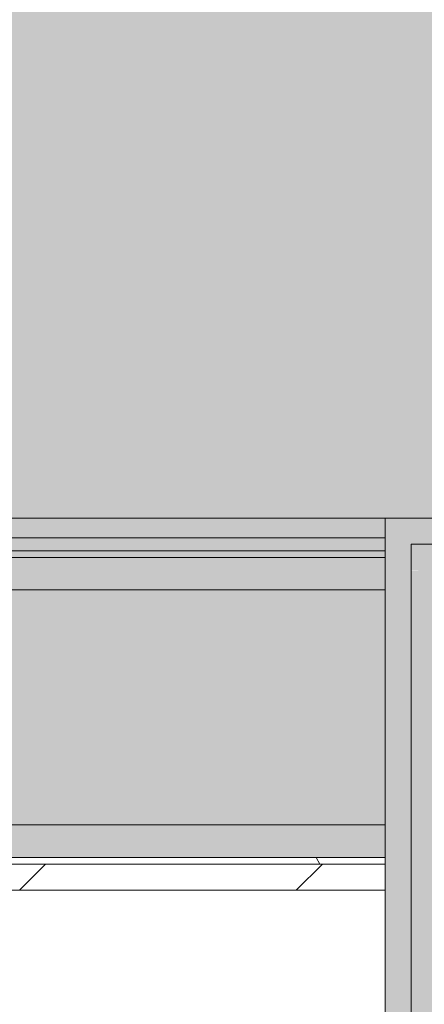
# Model space of a CAD drawing. Header units: millimetres. Extents: x 5980700 to 6194397, y -12939 to 2351883.
# Tile 416 of 587: x 6090336 to 6090491, y 1785 to 2162. Entities that reach past the tile are written whole.
import ezdxf

# ---------------------------------------------------------------- set-up
doc = ezdxf.new("R2010")
doc.units = ezdxf.units.MM
for name, color, linetype, lineweight in [('A-FLOR-PATT', 8, 'Continuous', 18), ('A-WALL', 113, 'Continuous', 18), ('A-WALL-PATT', 111, 'Continuous', 25), ('S-STRS', 31, 'Continuous', 9)]:
    doc.layers.add(name, color=color, linetype=linetype, lineweight=lineweight)

# ---------------------------------------------------------------- blocks, each defined once
blk = doc.blocks.new('FX_ESCADA1 - FX_ESCADA-4601445-PLANTA DE CAIMENTO DE PISOS - 1 PAV_')
at = {"layer": 'S-STRS', "lineweight": 5}
blk.add_hatch(color=135, dxfattribs=at).paths.add_polyline_path([(-1788.614829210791, 1971.147991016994), (-1722.707506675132, 1971.147991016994), (-1722.707506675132, 3238.903479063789), (-2014.707506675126, 3238.903479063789), (-2014.707506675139, 1971.147991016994), (-1793.614829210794, 1971.147991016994)])
blk = doc.blocks.new('BE-PMSa-MOD-ARQ-CONEXAODOFUTURO-EX-000-R_rvt-2-PLANTA DE CAIMENTO DE PISOS - 1 PAV_')
at = {"layer": 'A-FLOR-PATT', "lineweight": 5}
h = blk.add_hatch(dxfattribs=at)
h.set_pattern_fill('FP_192', color=71, style=0, pattern_type=2)
h.set_pattern_definition([(90, (-2708.615, 514.159), (-450, 2.755455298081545e-14), []), (180, (-2708.615, 514.159), (-5.510910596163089e-14, -450), [])])
h.paths.add_polyline_path([(-3061.114845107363, 120.3896399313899), (-3051.114845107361, 120.3896399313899), (-3051.114845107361, 760.3896399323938), (-3061.114845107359, 760.3896399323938), (-3061.114845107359, 771.3896399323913), (-3081.11991173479, 771.3896399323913), (-3081.11991173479, 660.3896399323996), (-3100.119911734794, 660.3896399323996), (-3100.119911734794, 790.3896399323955), (-3061.114845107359, 790.3896399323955), (-3061.114845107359, 800.3896399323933), (-3051.114845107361, 800.3896399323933), (-3051.114845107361, 840.3896399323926), (-3021.114845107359, 840.3896399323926), (-3021.114845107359, 800.3896399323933), (-3011.114845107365, 800.3896399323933), (-3011.114845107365, 790.3896399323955), (-2972.10977847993, 790.3896399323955), (-2972.10977847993, 660.3896399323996), (-2991.10977847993, 660.3896399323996), (-2992.114845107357, 771.3896399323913), (-3011.114845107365, 771.3896399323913), (-3011.114845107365, 760.3896399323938), (-3021.114845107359, 760.3896399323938), (-3021.114845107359, 120.3896399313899), (-2321.114845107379, 120.38963993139), (-2321.114845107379, 135.3896399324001), (-2271.114845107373, 135.3896399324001), (-2271.114845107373, 120.3896399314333), (-1788.614845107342, 120.3896399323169), (-1788.614845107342, 1828.640541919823), (-3156.11484510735, 1828.640541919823), (-3156.11484510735, 120.3896399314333), (-3111.11484510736, 120.3896399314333), (-3111.11484510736, 135.3896399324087), (-3061.114845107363, 135.3896399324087)])
h.paths.add_polyline_path([(-2385.405754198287, 1209.818154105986), (-2494.67406530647, 1210.968425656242), (-2513.441901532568, 1213.826982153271), (-2533.617734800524, 1219.299263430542), (-2552.767718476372, 1227.020742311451), (-2572.598511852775, 1237.934278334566), (-2596.182046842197, 1256.218682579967), (-2611.756813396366, 1272.471553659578), (-2623.984628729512, 1288.809522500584), (-2634.924497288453, 1307.873240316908), (-2642.997398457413, 1326.996886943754), (-2648.820865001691, 1346.916379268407), (-2653.364776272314, 1385.486267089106), (-2652.214504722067, 1799.158994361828), (-1932.864913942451, 1798.111721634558), (-1934.015185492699, 1368.508865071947), (-1936.873741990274, 1349.741028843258), (-1942.346023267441, 1329.565195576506), (-1950.067502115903, 1310.415211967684), (-1960.981038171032, 1290.584418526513), (-1979.476394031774, 1266.776786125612), (-1995.518314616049, 1251.426116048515), (-2011.856290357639, 1239.198296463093), (-2030.920000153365, 1228.258433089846), (-2050.043646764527, 1220.18553192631), (-2069.963139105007, 1214.362065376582), (-2108.533026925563, 1209.818154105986), (-2301.77352173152, 1209.818154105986)])
h.paths.add_polyline_path([(-2477.696663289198, 1215.248329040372), (-2478.707222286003, 1215.869540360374), (-2481.621891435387, 1215.495511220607)])
h.paths.add_polyline_path([(-2477.696663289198, 1217.373753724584), (-2477.696663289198, 1217.922630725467), (-2478.601607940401, 1217.418295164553)])
h.paths.add_polyline_path([(-2477.696663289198, 1216.522428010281), (-2477.696663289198, 1217.373753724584), (-2481.267902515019, 1216.640651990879)])
h.paths.add_polyline_path([(-2486.166268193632, 1217.790628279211), (-2488.743123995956, 1218.204088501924), (-2487.626071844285, 1217.86247991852)])
h.paths.add_polyline_path([(-2082.560126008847, 1219.247246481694), (-2063.880831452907, 1223.351276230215), (-2077.389146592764, 1220.869054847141), (-2082.446150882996, 1219.285498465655)])
h.paths.add_polyline_path([(-2600.209048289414, 1270.129862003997), (-2610.318473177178, 1282.855912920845), (-2606.494505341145, 1277.552102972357), (-2600.230697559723, 1270.153270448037)])
h.paths.add_polyline_path([(-2585.479272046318, 1256.261601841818), (-2596.365847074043, 1267.143696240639), (-2593.660653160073, 1263.568418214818), (-2585.645466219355, 1256.402757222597)])
h.paths.add_polyline_path([(-2569.213826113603, 1244.238721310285), (-2581.107200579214, 1253.625674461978), (-2578.064582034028, 1250.457326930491), (-2569.933853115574, 1244.717610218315)])
h.paths.add_polyline_path([(-2542.382742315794, 1230.109776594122), (-2555.567367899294, 1237.116035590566), (-2554.304913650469, 1235.563275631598), (-2542.885728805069, 1230.326467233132)])
h.paths.add_polyline_path([(-2034.649451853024, 1234.303316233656), (-2019.671442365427, 1243.056734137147), (-2030.856846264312, 1236.97880872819), (-2034.105931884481, 1234.686742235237)])
h.paths.add_polyline_path([(-2053.302534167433, 1226.502938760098), (-2037.770522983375, 1233.315533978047), (-2049.805317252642, 1228.430575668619), (-2053.035444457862, 1226.650156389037)])
h.paths.add_polyline_path([(-2029.460233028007, 1236.110069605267), (-2021.413321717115, 1240.785904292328), (-2029.442440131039, 1236.119169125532)])
h.paths.add_polyline_path([(-1985.740838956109, 1329.465160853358), (-1983.190975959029, 1331.20294935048), (-1984.448311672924, 1330.230550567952), (-1985.55232971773, 1329.576789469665)])
h.paths.add_polyline_path([(-1986.011866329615, 1323.496216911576), (-1985.196751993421, 1322.730366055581), (-1986.094555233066, 1322.739353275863)])
h.paths.add_polyline_path([(-1999.17087410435, 1303.194681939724), (-1997.2370520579, 1300.723855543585), (-2002.359454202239, 1298.686025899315), (-1999.489666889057, 1302.83380980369)])
h.paths.add_polyline_path([(-2010.217714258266, 1292.558936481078), (-2014.480092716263, 1289.727775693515), (-2013.238608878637, 1288.302829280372), (-2009.70505890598, 1291.768410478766)])
h.paths.add_polyline_path([(-2016.934354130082, 1285.736636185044), (-2017.839468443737, 1287.106963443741), (-2019.880274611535, 1286.699588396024), (-2018.839280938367, 1285.290387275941), (-2017.120664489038, 1285.692991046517)])
h.paths.add_polyline_path([(-2037.197033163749, 1267.560721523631), (-2042.49597852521, 1264.949931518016), (-2041.044355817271, 1267.323389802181), (-2038.819816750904, 1267.917308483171)])
h.paths.add_polyline_path([(-2045.098100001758, 1270.695217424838), (-2042.49597852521, 1275.057467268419), (-2045.439065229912, 1274.271782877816), (-2048.551302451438, 1273.278130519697), (-2047.090147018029, 1272.794656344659), (-2045.439065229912, 1271.561042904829)])
h.paths.add_polyline_path([(-2065.298357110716, 1261.472472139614), (-2067.027447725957, 1260.090729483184), (-2065.354163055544, 1260.351172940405)])
h.paths.add_polyline_path([(-2062.822545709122, 1266.350255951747), (-2057.822252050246, 1267.765776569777), (-2057.822252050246, 1268.574891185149), (-2058.395226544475, 1269.868988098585), (-2054.520052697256, 1273.640267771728), (-2055.220535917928, 1274.239021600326), (-2056.343306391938, 1275.32056883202), (-2060.645077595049, 1271.268401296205), (-2059.537463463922, 1271.063836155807), (-2062.755643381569, 1266.549115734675)])
h.paths.add_polyline_path([(-2066.024810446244, 1265.245595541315), (-2066.024810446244, 1262.900282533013), (-2067.027447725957, 1262.003603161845), (-2065.203360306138, 1261.534719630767), (-2062.104395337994, 1264.616876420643), (-2063.351178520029, 1265.245595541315), (-2063.711326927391, 1266.043659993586), (-2065.550969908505, 1265.40905263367)])
h.paths.add_polyline_path([(-2065.210598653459, 1267.274529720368), (-2065.210598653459, 1269.687649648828), (-2068.749299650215, 1267.835220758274), (-2065.550969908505, 1267.328459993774)])
h.paths.add_polyline_path([(-2076.352072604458, 1260.868781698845), (-2072.182003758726, 1260.868781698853), (-2070.411218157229, 1263.783445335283), (-2065.210598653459, 1267.274529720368), (-2068.45025263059, 1266.678302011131), (-2068.749299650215, 1267.835220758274), (-2076.311618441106, 1262.787586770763), (-2076.092766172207, 1262.695778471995)])
h.paths.add_polyline_path([(-2101.257883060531, 1242.108587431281), (-2074.989097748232, 1246.259658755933), (-2051.282296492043, 1254.553749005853), (-2037.754781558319, 1261.220955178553), (-2020.310723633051, 1272.991598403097), (-2005.490591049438, 1286.285470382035), (-1997.699132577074, 1295.230027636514), (-1986.238142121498, 1311.600876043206), (-1977.995940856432, 1327.272039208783), (-1971.469536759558, 1345.134692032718), (-1967.4985743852, 1362.201384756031), (-1965.742905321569, 1378.284486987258), (-1966.86839724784, 1378.118265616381), (-1969.205306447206, 1369.156972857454), (-1968.456233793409, 1368.065475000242), (-1970.604800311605, 1364.285350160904), (-1971.583910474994, 1364.144090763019), (-1974.169945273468, 1358.451519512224), (-1977.714465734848, 1353.075655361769), (-1976.676781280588, 1351.715792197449), (-1972.617144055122, 1355.947862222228), (-1971.794189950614, 1355.661244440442), (-1969.781314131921, 1358.386849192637), (-1973.358730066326, 1349.986799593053), (-1973.358730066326, 1349.742312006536), (-1972.745116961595, 1348.620988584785), (-1976.191948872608, 1339.06831262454), (-1979.134245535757, 1335.099132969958), (-1981.095831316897, 1334.169196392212), (-1981.095831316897, 1339.256395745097), (-1982.042071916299, 1339.40947422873), (-1984.300262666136, 1336.763749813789), (-1986.248129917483, 1334.071764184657), (-1985.315838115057, 1333.637814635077), (-1984.458201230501, 1333.637814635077), (-1986.217635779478, 1330.959531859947), (-1989.781597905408, 1328.576218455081), (-1989.337710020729, 1325.45135236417), (-1985.993920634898, 1329.154876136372), (-1985.55232971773, 1328.404820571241), (-1986.175633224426, 1325.584541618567), (-1984.448311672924, 1327.637175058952), (-1983.531970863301, 1326.957940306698), (-1988.300257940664, 1322.275104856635), (-1989.781597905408, 1322.489197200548), (-1990.669972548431, 1322.081489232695), (-1993.670908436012, 1317.650989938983), (-1995.866106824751, 1316.820626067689), (-1995.866106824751, 1314.112330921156), (-1991.567297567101, 1315.625908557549), (-1988.781726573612, 1317.560638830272), (-1991.573527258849, 1313.959319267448), (-1991.576189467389, 1312.592637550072), (-1997.193717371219, 1304.792685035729), (-2006.969637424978, 1297.111660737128), (-2010.998278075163, 1296.87058749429), (-2011.283304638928, 1294.929710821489), (-2014.009268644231, 1293.674927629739), (-2009.318441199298, 1293.039932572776), (-2006.961267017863, 1294.112457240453), (-2005.775437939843, 1293.583724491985), (-2005.775437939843, 1291.518149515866), (-2004.777982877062, 1291.768410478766), (-2007.007336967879, 1288.677704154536), (-2009.318441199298, 1288.266765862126), (-2012.037773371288, 1288.522634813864), (-2013.672997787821, 1287.160244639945), (-2014.026177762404, 1286.231266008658), (-2018.839280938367, 1284.283823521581), (-2019.861647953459, 1282.710133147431), (-2017.839468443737, 1282.540732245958), (-2013.949506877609, 1283.907405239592), (-2014.014366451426, 1281.164908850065), (-2015.090040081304, 1280.328357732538), (-2026.025034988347, 1274.761583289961), (-2028.68532392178, 1272.991598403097), (-2029.311900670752, 1271.788868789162), (-2028.53730509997, 1271.269004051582), (-2033.039868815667, 1268.595802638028), (-2033.771857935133, 1269.159614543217), (-2036.217310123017, 1269.159614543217), (-2033.771857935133, 1271.079977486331), (-2035.629067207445, 1271.403304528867), (-2038.071023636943, 1271.859411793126), (-2038.461734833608, 1271.835372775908), (-2040.385987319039, 1270.21187522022), (-2041.309287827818, 1269.662975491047), (-2044.282382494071, 1268.646576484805), (-2046.410641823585, 1270.883625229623), (-2049.607524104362, 1270.325756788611), (-2050.033026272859, 1269.602491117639), (-2047.090147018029, 1268.346741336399), (-2050.865522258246, 1266.797149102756), (-2052.603626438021, 1266.434433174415), (-2057.907121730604, 1261.294097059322), (-2060.474703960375, 1260.344721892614), (-2068.29066351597, 1257.742209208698), (-2072.195619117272, 1258.591187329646), (-2074.469517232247, 1257.753722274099), (-2077.022368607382, 1260.820498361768), (-2082.761014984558, 1259.45817597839), (-2085.376661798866, 1257.81157915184), (-2087.232279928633, 1258.619929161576), (-2086.881232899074, 1261.122462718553), (-2091.091994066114, 1259.745007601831), (-2090.909593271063, 1258.619929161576), (-2097.224943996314, 1257.175148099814), (-2100.040584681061, 1256.356742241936), (-2100.304326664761, 1255.522836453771), (-2102.671216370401, 1254.435178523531), (-2104.757513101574, 1255.483089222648), (-2108.533026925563, 1255.291145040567), (-2108.532940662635, 1252.454629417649), (-2100.662309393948, 1253.432346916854), (-2098.74092597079, 1251.621364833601), (-2098.538726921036, 1251.675186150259), (-2095.592052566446, 1253.432346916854), (-2097.124365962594, 1254.517098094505), (-2085.245502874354, 1255.075280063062), (-2085.245502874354, 1252.933898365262), (-2089.041202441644, 1251.747326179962), (-2085.245502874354, 1249.586500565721), (-2092.459903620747, 1247.877179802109), (-2097.136337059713, 1248.913496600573), (-2101.443416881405, 1250.227805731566), (-2101.4861124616, 1250.332797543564), (-2104.929092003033, 1251.645184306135), (-2108.533026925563, 1250.332797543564), (-2108.533026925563, 1242.473705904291)])
h.paths.add_polyline_path([(-2477.696663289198, 1248.875312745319), (-2477.696663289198, 1249.951062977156), (-2478.891897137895, 1249.118011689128)])
h.paths.add_polyline_path([(-2495.720368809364, 1260.277374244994), (-2498.059536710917, 1259.688216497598), (-2496.826857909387, 1259.688216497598), (-2496.360625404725, 1259.936375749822)])
h.paths.add_polyline_path([(-2517.198736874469, 1260.56345831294), (-2519.99770862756, 1261.712181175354), (-2519.216795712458, 1260.863032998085), (-2518.533944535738, 1260.761665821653)])
h.paths.add_polyline_path([(-2535.373757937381, 1264.950981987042), (-2533.814286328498, 1265.806610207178), (-2535.01086572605, 1265.806610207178), (-2535.297832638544, 1265.129998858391)])
h.paths.add_polyline_path([(-2547.902016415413, 1272.910526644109), (-2544.930173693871, 1271.000908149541), (-2545.880019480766, 1272.766426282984), (-2546.820587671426, 1272.833457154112)])
h.paths.add_polyline_path([(-2582.251883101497, 1295.895512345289), (-2577.042795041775, 1292.538573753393), (-2576.545114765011, 1293.125308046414), (-2577.751080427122, 1295.895512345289), (-2585.646606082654, 1299.767399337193), (-2582.463302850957, 1296.13664936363)])
h.paths.add_polyline_path([(-2589.869940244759, 1310.141500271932), (-2585.963054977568, 1307.340931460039), (-2585.226527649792, 1308.248809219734), (-2588.207083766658, 1310.673724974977), (-2588.816374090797, 1311.367223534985), (-2589.78324481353, 1310.242362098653)])
h.paths.add_polyline_path([(-2597.592707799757, 1316.257969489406), (-2590.191331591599, 1309.677347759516), (-2590.191331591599, 1310.563576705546), (-2594.564858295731, 1316.257969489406), (-2595.735742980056, 1315.351682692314)])
h.paths.add_polyline_path([(-2598.404424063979, 1320.693153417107), (-2596.293896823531, 1320.693153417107), (-2597.349434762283, 1321.068025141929)])
h.paths.add_polyline_path([(-2603.441542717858, 1335.498170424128), (-2603.065711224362, 1332.696711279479), (-2600.214130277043, 1330.313454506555), (-2600.214130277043, 1331.594398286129), (-2601.855949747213, 1332.696711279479), (-2602.313533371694, 1333.50517969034)])
h.paths.add_polyline_path([(-2477.696663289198, 1242.473705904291), (-2477.696663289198, 1248.875312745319), (-2482.00864201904, 1249.118011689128), (-2483.24217170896, 1249.698056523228), (-2490.440285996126, 1249.365105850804), (-2482.496771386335, 1251.282385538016), (-2477.696663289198, 1251.294735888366), (-2477.696663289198, 1255.291145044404), (-2481.709060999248, 1255.291145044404), (-2482.263410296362, 1256.342370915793), (-2487.283260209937, 1256.607055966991), (-2487.283260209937, 1259.005845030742), (-2494.001528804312, 1258.646488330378), (-2494.243663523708, 1257.854050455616), (-2497.015240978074, 1258.125844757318), (-2498.91830454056, 1258.646488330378), (-2500.779650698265, 1258.646488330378), (-2502.270287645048, 1259.688216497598), (-2504.238014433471, 1258.999604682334), (-2507.053541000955, 1260.667170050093), (-2508.774623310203, 1260.831165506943), (-2508.28731623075, 1262.970235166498), (-2508.039137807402, 1263.783445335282), (-2523.129242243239, 1268.45270255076), (-2525.712986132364, 1268.595935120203), (-2527.059826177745, 1269.967192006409), (-2532.639903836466, 1269.406412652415), (-2529.976181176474, 1267.779322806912), (-2529.961775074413, 1265.775328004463), (-2525.150879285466, 1265.806610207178), (-2525.115171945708, 1266.474671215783), (-2521.395164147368, 1266.201362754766), (-2520.600951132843, 1264.873473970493), (-2519.76022220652, 1264.062454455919), (-2516.997364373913, 1263.178130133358), (-2513.966977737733, 1261.825736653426), (-2511.729684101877, 1261.766492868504), (-2512.40283933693, 1259.736450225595), (-2515.320060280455, 1259.784294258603), (-2517.064347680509, 1259.409134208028), (-2517.198736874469, 1258.955268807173), (-2520.734602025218, 1261.088346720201), (-2519.175935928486, 1258.179712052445), (-2518.533944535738, 1257.871480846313), (-2513.70021302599, 1257.689736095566), (-2514.006080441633, 1256.080285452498), (-2515.412821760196, 1255.1539694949), (-2512.40283933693, 1253.171741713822), (-2518.533944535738, 1253.010908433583), (-2517.064347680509, 1252.097279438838), (-2519.392755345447, 1251.708643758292), (-2522.841066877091, 1253.690669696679), (-2524.712103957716, 1256.399629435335), (-2524.047038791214, 1256.556370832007), (-2521.769652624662, 1257.002672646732), (-2524.645101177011, 1258.361617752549), (-2528.091320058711, 1258.062962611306), (-2530.458294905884, 1257.112556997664), (-2535.037105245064, 1260.688258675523), (-2533.835056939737, 1261.401551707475), (-2537.520126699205, 1264.139800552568), (-2535.373757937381, 1264.950981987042), (-2539.074725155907, 1267.123863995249), (-2542.588400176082, 1266.34370556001), (-2539.450159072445, 1263.783445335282), (-2540.647648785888, 1263.783445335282), (-2545.843756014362, 1266.865845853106), (-2550.388092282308, 1272.326761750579), (-2548.685143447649, 1272.766873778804), (-2547.923941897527, 1272.951006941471), (-2550.388092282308, 1275.401323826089), (-2556.121366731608, 1278.039529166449), (-2557.418582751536, 1278.520191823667), (-2559.00904460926, 1277.356280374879), (-2565.717606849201, 1282.913767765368), (-2568.379545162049, 1283.586246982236), (-2565.717606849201, 1280.060953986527), (-2569.501039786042, 1281.746288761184), (-2571.9698162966, 1281.746288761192), (-2578.899554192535, 1288.020562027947), (-2578.045470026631, 1288.737595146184), (-2578.563728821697, 1289.991332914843), (-2585.08830526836, 1297.564098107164), (-2591.316045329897, 1302.266491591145), (-2594.76896190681, 1307.935012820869), (-2596.739678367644, 1311.760669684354), (-2599.157505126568, 1317.791005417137), (-2600.417703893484, 1320.642210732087), (-2598.430796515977, 1319.315302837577), (-2599.157505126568, 1323.644164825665), (-2600.53377658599, 1322.757128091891), (-2601.052351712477, 1322.757128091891), (-2603.702812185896, 1327.31459900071), (-2602.900122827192, 1328.038637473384), (-2604.169310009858, 1331.223757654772), (-2605.769334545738, 1330.531962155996), (-2609.892218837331, 1337.209436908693), (-2607.565351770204, 1334.733137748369), (-2606.494912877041, 1335.507317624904), (-2605.557529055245, 1337.129415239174), (-2604.854257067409, 1337.81540555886), (-2605.557529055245, 1338.968962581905), (-2605.557529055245, 1340.970306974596), (-2609.892218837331, 1345.134529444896), (-2609.93075342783, 1347.350032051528), (-2612.206465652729, 1350.949323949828), (-2613.262060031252, 1358.02093307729), (-2612.206465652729, 1358.163612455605), (-2612.693835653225, 1359.418306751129), (-2616.746418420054, 1367.258913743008), (-2615.311417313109, 1367.258913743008), (-2620.709224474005, 1385.486267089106), (-2620.387572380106, 1373.088363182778), (-2616.923271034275, 1351.942336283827), (-2608.417297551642, 1327.716430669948), (-2602.504237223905, 1315.601217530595), (-2590.191331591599, 1297.263963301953), (-2576.828842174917, 1282.372342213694), (-2567.952902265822, 1274.652372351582), (-2552.085389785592, 1263.494523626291), (-2535.910890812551, 1254.949180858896), (-2518.04823808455, 1248.422776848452), (-2499.915851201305, 1244.273777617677), (-2484.898443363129, 1242.696145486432), (-2481.476924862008, 1242.590465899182)])
h.paths.add_polyline_path([(-2489.717007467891, 1246.983979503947), (-2489.717007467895, 1248.158507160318), (-2487.831453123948, 1247.799544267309), (-2489.280229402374, 1246.99245233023)])
h.paths.add_polyline_path([(-2082.053874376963, 1247.432297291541), (-2082.896699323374, 1248.244203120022), (-2081.289634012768, 1247.710884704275)])
h.paths.add_polyline_path([(-2502.781548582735, 1250.551709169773), (-2510.183331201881, 1257.191049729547), (-2506.943103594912, 1258.007719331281), (-2502.651480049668, 1253.618202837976), (-2499.691193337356, 1251.596698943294), (-2495.420730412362, 1251.543975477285), (-2494.55882629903, 1250.12364516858), (-2501.058837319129, 1250.288313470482), (-2502.651480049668, 1250.531822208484)])
h.paths.add_polyline_path([(-2498.368368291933, 1247.917391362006), (-2507.053541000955, 1249.398652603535), (-2505.486905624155, 1250.082163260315), (-2504.120709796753, 1250.678498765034), (-2498.90407002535, 1249.052411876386)])
h.paths.add_polyline_path([(-2095.699343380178, 1248.857082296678), (-2091.820967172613, 1250.227805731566), (-2092.862853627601, 1249.951062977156), (-2094.767229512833, 1249.216581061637)])
h.paths.add_polyline_path([(-2513.317847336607, 1250.284872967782), (-2517.064347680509, 1252.097279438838), (-2513.23452321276, 1250.311970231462)])
h.paths.add_polyline_path([(-2076.707114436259, 1250.842012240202), (-2077.022368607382, 1251.940281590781), (-2075.998925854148, 1251.428014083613)])
h.paths.add_polyline_path([(-1993.176621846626, 1262.973882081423), (-1981.433656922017, 1275.840481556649), (-1990.190458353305, 1266.817080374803), (-1993.139242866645, 1263.021988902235)])
h.paths.add_polyline_path([(-1993.176621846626, 1262.973882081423), (-1991.864873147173, 1263.153523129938), (-1993.116735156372, 1263.021988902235)])
h.paths.add_polyline_path([(-2489.936941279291, 1251.81782259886), (-2499.655460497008, 1254.003273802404), (-2490.115540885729, 1255.694747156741), (-2488.843866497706, 1255.694747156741), (-2486.699571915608, 1256.342370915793), (-2485.015642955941, 1254.61737580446), (-2486.070492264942, 1253.726819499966), (-2489.839874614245, 1251.874613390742)])
h.paths.add_polyline_path([(-2070.652397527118, 1252.635179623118), (-2069.973550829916, 1254.117541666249), (-2067.936694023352, 1253.458990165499), (-2070.070555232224, 1252.811681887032)])
h.paths.add_polyline_path([(-2003.290915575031, 1252.952339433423), (-1992.350885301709, 1262.064740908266), (-1993.200031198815, 1261.940975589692), (-2002.600089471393, 1253.566939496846)])
h.paths.add_polyline_path([(-2075.689228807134, 1255.418399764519), (-2075.580046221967, 1256.733989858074), (-2071.709029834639, 1257.400816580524), (-2071.709029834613, 1256.041244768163), (-2075.580046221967, 1255.435485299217)])
h.paths.add_polyline_path([(-2076.410868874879, 1252.966539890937), (-2077.62546075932, 1254.533319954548), (-2075.044198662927, 1254.998170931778), (-2075.044198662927, 1253.79394421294), (-2075.998925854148, 1253.215936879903)])
h.paths.add_polyline_path([(-2480.808769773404, 1253.178575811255), (-2482.263410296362, 1254.491571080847), (-2481.353758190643, 1254.61737580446)])
h.paths.add_polyline_path([(-2097.124365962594, 1254.517098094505), (-2097.224943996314, 1255.930330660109), (-2096.435289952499, 1255.09195010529)])
h.paths.add_polyline_path([(-2066.341518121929, 1254.965115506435), (-2067.027447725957, 1256.006312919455), (-2065.826532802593, 1255.60631420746)])
h.paths.add_polyline_path([(-2502.442404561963, 1254.977030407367), (-2502.651480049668, 1256.40308812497), (-2501.187634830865, 1255.231935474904)])
h.paths.add_polyline_path([(-2108.533026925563, 1256.865098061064), (-2105.696875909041, 1258.529418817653), (-2108.533026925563, 1258.439051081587), (-2108.533026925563, 1257.117808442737)])
h.paths.add_polyline_path([(-2477.696663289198, 1256.865098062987), (-2477.696663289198, 1258.439051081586), (-2480.549271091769, 1258.439051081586)])
h.paths.add_polyline_path([(-2061.553781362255, 1257.03001485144), (-2061.553781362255, 1258.292292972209), (-2060.474703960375, 1257.353801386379)])
h.paths.add_polyline_path([(-2104.757513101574, 1257.117808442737), (-2101.199592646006, 1257.222088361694), (-2101.199592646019, 1258.77823602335), (-2105.634634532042, 1258.439051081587), (-2104.826740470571, 1257.222088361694)])
h.paths.add_polyline_path([(-2489.167676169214, 1257.801020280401), (-2491.603476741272, 1258.646488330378), (-2489.534783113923, 1258.646488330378)])
h.paths.add_polyline_path([(-2507.134643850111, 1258.277094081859), (-2507.816138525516, 1259.648078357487), (-2507.053541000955, 1258.817138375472)])
h.paths.add_polyline_path([(-2041.644814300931, 1263.103449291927), (-2038.819816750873, 1265.758578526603), (-2038.11838608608, 1264.949931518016), (-2041.553579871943, 1263.151220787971)])
h.paths.add_polyline_path([(-2043.191994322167, 1261.055863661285), (-2040.52983258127, 1263.369920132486), (-2041.044355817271, 1262.231851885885)])
h.paths.add_polyline_path([(-2511.754385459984, 1261.922613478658), (-2513.966977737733, 1263.335611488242), (-2512.075100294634, 1263.404534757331)])
h.paths.add_polyline_path([(-2051.508802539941, 1262.26090895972), (-2052.771829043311, 1263.052588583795), (-2048.694527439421, 1265.418321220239), (-2047.744173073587, 1264.510878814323), (-2051.282296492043, 1262.396282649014)])
h.paths.add_polyline_path([(-2543.038542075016, 1263.013989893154), (-2545.138827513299, 1265.157870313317), (-2543.218638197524, 1263.783445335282), (-2543.081961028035, 1263.199496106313)])
h.paths.add_polyline_path([(-2517.722302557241, 1263.788245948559), (-2516.448279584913, 1265.461061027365), (-2515.320060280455, 1264.477898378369), (-2517.508226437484, 1263.849704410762)])
h.paths.add_polyline_path([(-2557.418582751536, 1272.786617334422), (-2559.417878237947, 1272.786617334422), (-2562.354227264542, 1276.180156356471), (-2557.536748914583, 1274.146957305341)])
h.paths.add_polyline_path([(-2554.155335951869, 1270.038709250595), (-2557.418582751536, 1272.786617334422), (-2554.103770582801, 1272.214978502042), (-2553.556003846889, 1270.133806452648)])
h.paths.add_polyline_path([(-2547.923941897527, 1265.760113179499), (-2553.556003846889, 1269.214708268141), (-2552.254968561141, 1269.121338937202), (-2548.685143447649, 1266.631489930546)])
h.paths.add_polyline_path([(-2527.742311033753, 1266.201566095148), (-2526.939704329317, 1267.825465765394), (-2525.548675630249, 1266.429606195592), (-2526.939704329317, 1266.285001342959)])
h.paths.add_polyline_path([(-2053.972628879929, 1269.158844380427), (-2050.865522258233, 1269.70804904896), (-2051.943831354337, 1271.019980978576), (-2053.871628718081, 1269.251497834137)])
h.paths.add_polyline_path([(-2601.11818939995, 1269.304125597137), (-2601.24195396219, 1270.153270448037), (-2601.22196926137, 1269.414645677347)])
h.paths.add_polyline_path([(-2550.22569626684, 1272.484282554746), (-2552.254968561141, 1274.692182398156), (-2551.043775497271, 1274.437146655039), (-2550.388092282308, 1272.871943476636)])
h.paths.add_polyline_path([(-2049.326061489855, 1272.928230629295), (-2050.155465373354, 1274.406174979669), (-2050.493506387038, 1273.08367042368), (-2049.607524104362, 1272.965706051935)])
h.paths.add_polyline_path([(-2033.612564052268, 1273.91064425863), (-2034.259455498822, 1275.800799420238), (-2035.934376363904, 1274.134146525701), (-2033.903204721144, 1273.938621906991)])
h.paths.add_polyline_path([(-2531.836535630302, 1274.348538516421), (-2530.424514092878, 1275.702728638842), (-2531.429067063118, 1275.702728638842), (-2531.710614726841, 1274.767026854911)])
h.paths.add_polyline_path([(-2046.526632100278, 1278.29499804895), (-2044.207800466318, 1279.113658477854), (-2045.46573811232, 1280.169296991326), (-2046.473552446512, 1278.388774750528)])
h.paths.add_polyline_path([(-2052.476994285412, 1275.320568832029), (-2050.033026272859, 1276.848085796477), (-2047.744173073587, 1277.316990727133), (-2047.744173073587, 1278.335985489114), (-2049.312289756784, 1278.388774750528), (-2050.155525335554, 1280.169296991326), (-2053.448920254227, 1276.580437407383), (-2052.757095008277, 1275.683652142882)])
h.paths.add_polyline_path([(-2023.981150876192, 1277.074854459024), (-2018.803298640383, 1281.538549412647), (-2019.508862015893, 1281.538549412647), (-2023.223544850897, 1278.217993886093), (-2023.885039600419, 1277.219875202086)])
h.paths.add_polyline_path([(-2032.342006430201, 1280.334549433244), (-2029.671348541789, 1279.01495504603), (-2027.239157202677, 1280.582982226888), (-2021.160127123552, 1284.908334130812), (-2023.981150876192, 1283.955484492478), (-2029.671348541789, 1280.803705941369), (-2030.314786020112, 1281.877017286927), (-2032.260299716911, 1280.396718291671)])
h.paths.add_polyline_path([(-2036.338329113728, 1277.443465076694), (-2032.260299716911, 1281.63235451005), (-2032.260299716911, 1285.779318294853), (-2034.223247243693, 1284.359491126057), (-2036.518071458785, 1286.104296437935), (-2038.160433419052, 1284.643051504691), (-2036.531454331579, 1284.158901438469), (-2038.160433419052, 1282.407972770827), (-2035.585104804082, 1282.512965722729), (-2034.697044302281, 1280.334549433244), (-2036.595500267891, 1278.851658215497), (-2038.160433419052, 1278.219914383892)])
h.paths.add_polyline_path([(-1979.308361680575, 1277.703658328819), (-1969.075691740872, 1292.005267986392), (-1976.6724344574, 1282.075729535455), (-1979.064469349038, 1278.10818946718)])
h.paths.add_polyline_path([(-2566.450165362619, 1285.174213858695), (-2572.296981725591, 1288.020562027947), (-2569.297682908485, 1285.665137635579), (-2566.843409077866, 1285.244476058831)])
h.paths.add_polyline_path([(-2550.388092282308, 1278.963294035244), (-2547.728638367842, 1279.905920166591), (-2549.067884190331, 1281.20344034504), (-2550.621607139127, 1280.941463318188), (-2561.124056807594, 1287.253680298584), (-2562.354227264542, 1286.226865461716), (-2562.828485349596, 1285.338801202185), (-2564.65419758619, 1284.107372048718), (-2559.847370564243, 1281.874596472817), (-2551.697786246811, 1279.391949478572)])
h.paths.add_polyline_path([(-2541.123230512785, 1279.15848918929), (-2535.297787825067, 1279.505739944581), (-2539.074725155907, 1282.883548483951), (-2541.53082293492, 1280.886175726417), (-2543.606686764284, 1279.666861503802), (-2541.53082293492, 1279.24192480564)])
h.paths.add_polyline_path([(-2552.609804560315, 1280.450692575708), (-2554.513337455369, 1282.48249578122), (-2552.929751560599, 1281.874596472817), (-2552.617228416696, 1280.483731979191)])
h.paths.add_polyline_path([(-2545.854682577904, 1282.364474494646), (-2545.138827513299, 1283.793561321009), (-2546.315580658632, 1283.289660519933), (-2545.882943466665, 1282.421204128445)])
h.paths.add_polyline_path([(-2040.994701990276, 1283.151092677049), (-2039.058777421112, 1284.901399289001), (-2041.272788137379, 1286.555155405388), (-2043.855555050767, 1286.194866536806), (-2043.855555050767, 1284.97311591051), (-2043.191994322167, 1283.804142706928), (-2042.49597852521, 1283.172826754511), (-2041.044355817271, 1283.151811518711)])
h.paths.add_polyline_path([(-2043.855555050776, 1283.192509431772), (-2045.439065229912, 1284.592128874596), (-2045.439065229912, 1283.278133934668), (-2045.043756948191, 1283.256758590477)])
h.paths.add_polyline_path([(-2040.385939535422, 1290.03994511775), (-2033.979686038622, 1290.895461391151), (-2033.001763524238, 1293.672457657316), (-2034.982815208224, 1294.035728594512), (-2036.279506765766, 1295.321902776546), (-2040.371906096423, 1290.057395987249)])
h.paths.add_polyline_path([(-2579.690937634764, 1291.597614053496), (-2582.205250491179, 1292.796141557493), (-2579.940161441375, 1291.80720430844)])
h.paths.add_polyline_path([(-1968.090556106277, 1291.91161790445), (-1967.130492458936, 1292.981054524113), (-1968.053911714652, 1292.005267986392)])
h.paths.add_polyline_path([(-2628.87833306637, 1311.600876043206), (-2634.752354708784, 1326.758557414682), (-2634.338245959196, 1323.774835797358), (-2629.004273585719, 1311.863298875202)])
h.paths.add_polyline_path([(-2618.94387627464, 1293.96943344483), (-2626.204121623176, 1307.810086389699), (-2624.83199558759, 1303.856486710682), (-2619.593792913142, 1294.998970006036)])
h.paths.add_polyline_path([(-2007.153224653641, 1294.198046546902), (-2009.008543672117, 1294.74862804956), (-2006.306620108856, 1295.221621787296)])
h.paths.add_polyline_path([(-2010.998278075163, 1296.87058749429), (-2010.998278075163, 1299.360904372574), (-2011.382354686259, 1297.141910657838)])
h.paths.add_polyline_path([(-2561.680504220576, 1297.785187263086), (-2562.876728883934, 1299.679726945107), (-2563.779820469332, 1298.048630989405), (-2562.186278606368, 1297.848657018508)])
h.paths.add_polyline_path([(-2571.308797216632, 1301.262862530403), (-2574.529737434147, 1304.278022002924), (-2577.02193596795, 1302.783855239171), (-2573.756953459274, 1302.199934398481)])
h.paths.add_polyline_path([(-1962.064418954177, 1302.64750019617), (-1954.35928487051, 1318.892695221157), (-1960.162795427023, 1307.615562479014), (-1961.997126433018, 1302.823304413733)])
h.paths.add_polyline_path([(-2589.78324481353, 1303.755414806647), (-2589.341726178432, 1304.897170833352), (-2589.838575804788, 1303.930894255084)])
h.paths.add_polyline_path([(-2561.504629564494, 1304.038216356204), (-2556.407154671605, 1305.532187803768), (-2557.408937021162, 1305.644334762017), (-2560.246206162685, 1305.360409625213), (-2561.489287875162, 1304.054335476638)])
h.paths.add_polyline_path([(-2015.195644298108, 1304.463933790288), (-2013.140647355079, 1305.915044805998), (-2015.544787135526, 1305.936897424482), (-2015.834322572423, 1304.703420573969), (-2015.544787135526, 1304.594852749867)])
h.paths.add_polyline_path([(-2582.111291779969, 1310.231436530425), (-2582.111291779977, 1312.11054112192), (-2582.111291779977, 1313.124557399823), (-2583.551065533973, 1314.001496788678), (-2585.590576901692, 1313.21356427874), (-2583.065805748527, 1311.049559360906)])
h.paths.add_polyline_path([(-2576.12946903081, 1306.233016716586), (-2577.02193596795, 1308.590436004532), (-2578.872944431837, 1309.789066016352), (-2579.690937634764, 1308.565050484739), (-2581.938504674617, 1309.789066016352), (-2579.690937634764, 1306.746138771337), (-2577.449226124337, 1306.24506857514), (-2577.02193596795, 1306.241166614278)])
h.paths.add_polyline_path([(-2000.558088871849, 1311.116415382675), (-2000.938232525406, 1314.80590859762), (-2002.380805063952, 1311.593040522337), (-2000.756175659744, 1311.168213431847)])
h.paths.add_polyline_path([(-2000.912318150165, 1308.626463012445), (-1998.702895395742, 1310.880237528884), (-2000.591688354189, 1310.880237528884)])
h.paths.add_polyline_path([(-2588.796066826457, 1313.850653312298), (-2591.119651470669, 1316.064715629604), (-2590.718156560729, 1314.3513910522), (-2588.816374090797, 1313.855943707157)])
h.paths.add_polyline_path([(-1987.680911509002, 1314.715548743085), (-1984.174556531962, 1321.215983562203), (-1983.456708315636, 1320.976197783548), (-1985.093693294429, 1318.044102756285), (-1987.185657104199, 1315.352712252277)])
h.paths.add_polyline_path([(-2632.775800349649, 1318.530925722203), (-2634.924497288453, 1324.239986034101), (-2634.924497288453, 1323.172766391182), (-2633.214790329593, 1319.479277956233)])
h.paths.add_polyline_path([(-1990.973858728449, 1318.840304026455), (-1988.395269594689, 1320.736607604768), (-1988.470152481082, 1320.142505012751)])
h.paths.add_polyline_path([(-1998.771237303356, 1320.460738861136), (-1995.108366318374, 1322.802669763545), (-1995.896841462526, 1323.677277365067), (-1998.50755900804, 1320.736607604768)])
h.paths.add_polyline_path([(-2593.739315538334, 1320.683098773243), (-2597.349434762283, 1324.039481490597), (-2599.157505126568, 1326.202109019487), (-2601.754629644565, 1327.31459900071), (-2600.214130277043, 1325.040736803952), (-2595.221630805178, 1321.038498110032), (-2593.781251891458, 1320.693153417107)])
h.paths.add_polyline_path([(-2636.67275586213, 1329.961428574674), (-2637.780899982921, 1333.804701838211), (-2636.679991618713, 1329.983174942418)])
h.paths.add_polyline_path([(-1946.367390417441, 1339.774326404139), (-1944.91422994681, 1342.826119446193), (-1946.257771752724, 1340.01842891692)])
h.paths.add_polyline_path([(-1949.576989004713, 1330.281415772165), (-1945.394407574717, 1346.149369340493), (-1948.976030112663, 1333.434525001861)])
h.paths.add_polyline_path([(-2638.802642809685, 1331.613144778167), (-2639.764513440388, 1335.635573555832), (-2638.820149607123, 1331.664794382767)])
h.paths.add_polyline_path([(-2606.498612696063, 1335.507317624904), (-2609.550369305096, 1338.663994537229), (-2608.263843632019, 1338.028887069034), (-2606.668704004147, 1335.750286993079)])
h.paths.add_polyline_path([(-1979.134245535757, 1339.068312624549), (-1976.144010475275, 1344.606723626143), (-1977.134317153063, 1343.87737004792), (-1979.122201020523, 1339.092152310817)])
h.paths.add_polyline_path([(-2639.770286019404, 1340.606773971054), (-2642.876782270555, 1356.358276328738), (-2643.122668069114, 1354.449807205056), (-2639.8316541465, 1340.834071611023)])
h.paths.add_polyline_path([(-2603.940051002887, 1342.946889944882), (-2607.219916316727, 1349.038916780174), (-2606.655097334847, 1346.028088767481), (-2604.743875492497, 1343.859118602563)])
h.paths.add_polyline_path([(-2615.52549755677, 1348.555142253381), (-2617.457649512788, 1355.534561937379), (-2615.904967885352, 1350.18260173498)])
h.paths.add_polyline_path([(-2611.5347539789, 1348.833210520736), (-2614.522220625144, 1353.23033880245), (-2613.240553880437, 1351.853306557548), (-2611.733019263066, 1349.184236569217)])
h.paths.add_polyline_path([(-1986.61288970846, 1348.926743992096), (-1986.114569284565, 1351.136561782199), (-1986.699902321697, 1350.980920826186), (-1986.61288970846, 1348.971838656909)])
h.paths.add_polyline_path([(-1940.377392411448, 1371.078155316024), (-1939.994850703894, 1385.486267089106), (-1940.420513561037, 1385.486267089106), (-1940.103033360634, 1374.536046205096)])
h.paths.add_polyline_path([(-1967.009274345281, 1503.175726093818), (-1966.134708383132, 1511.027971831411), (-1967.009274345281, 1511.027971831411), (-1967.013192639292, 1506.654019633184), (-1968.029737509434, 1504.371678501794)])
h.paths.add_polyline_path([(-2619.22041586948, 1503.175726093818), (-2618.207516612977, 1505.52277581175), (-2619.547605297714, 1507.397417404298), (-2619.361295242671, 1503.804681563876)])
h.paths.add_polyline_path([(-1966.061222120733, 1623.740812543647), (-1965.520465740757, 1623.740812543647), (-1965.84211783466, 1636.13871727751), (-1970.213908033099, 1660.293888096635), (-1977.412722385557, 1680.531474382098), (-1984.048826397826, 1694.158511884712), (-1996.038358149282, 1711.963115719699), (-2009.400848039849, 1726.85473742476), (-2018.276787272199, 1734.574706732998), (-2034.144300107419, 1745.732555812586), (-2051.122680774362, 1754.623145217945), (-2068.269085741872, 1760.829531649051), (-2086.313838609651, 1764.95330195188), (-2101.331246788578, 1766.530934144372), (-2095.146341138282, 1765.232851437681), (-2076.046358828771, 1762.275702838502), (-2058.053508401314, 1756.712835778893), (-2027.492337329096, 1740.836804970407), (-2016.621601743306, 1732.420874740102), (-1999.428618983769, 1715.254880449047), (-1992.159835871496, 1705.51823185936), (-1982.78332671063, 1690.735977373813), (-1982.936726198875, 1689.399911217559), (-1975.213874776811, 1673.470630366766), (-1970.213908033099, 1656.154030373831), (-1966.817365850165, 1637.07276912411), (-1966.134708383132, 1623.740812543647)])
h.paths.add_polyline_path([(-2620.09498183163, 1623.740812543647), (-2617.616350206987, 1649.760994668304), (-2612.177027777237, 1670.252070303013), (-2607.811038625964, 1679.563377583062), (-2606.140767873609, 1683.214385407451), (-2604.36758214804, 1687.003345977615), (-2601.232353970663, 1694.158511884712), (-2592.702794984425, 1707.762551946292), (-2578.984907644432, 1723.622008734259), (-2567.257312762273, 1734.452839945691), (-2545.185334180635, 1749.202469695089), (-2537.845770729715, 1752.271539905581), (-2511.996238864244, 1761.639780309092), (-2491.028618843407, 1765.456473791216), (-2477.696663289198, 1766.753373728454), (-2491.028618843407, 1766.306500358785), (-2514.237692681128, 1762.063564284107), (-2534.947393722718, 1754.673330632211), (-2547.439036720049, 1748.635005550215), (-2565.918966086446, 1736.235481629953), (-2580.667276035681, 1723.010547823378), (-2588.530556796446, 1713.997053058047), (-2599.688405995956, 1698.129540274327), (-2608.578995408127, 1681.151159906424), (-2614.785381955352, 1664.004755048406), (-2618.845488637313, 1646.341081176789), (-2620.486784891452, 1630.942592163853), (-2620.387572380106, 1623.740812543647)])
h.paths.add_polyline_path([(-2514.627788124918, 1761.569646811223), (-2506.838205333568, 1763.573904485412), (-2513.000325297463, 1761.949117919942), (-2514.237692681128, 1761.660604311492)])
at = {"layer": 'A-WALL', "lineweight": 5}
h = blk.add_hatch(color=50, dxfattribs=at)
h.paths.add_polyline_path([(-1863.069210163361, 1963.640541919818), (-1793.614845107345, 1963.640541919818), (-1793.614845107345, 1971.140541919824), (-2572.616662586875, 1971.140541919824), (-2572.616662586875, 1963.640541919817), (-2014.707522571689, 1963.640541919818)])
h.paths.add_polyline_path([(-2914.707522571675, 1963.640541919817), (-2784.616662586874, 1964.199635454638), (-2784.616662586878, 1971.140541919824), (-3153.614845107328, 1971.140541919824), (-3153.614845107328, 1963.640541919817), (-2922.707522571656, 1963.640541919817)])
for color, points in [(50, [(-1788.614845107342, 1963.640541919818), (-1788.614845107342, 1971.140541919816), (-1793.61484510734, 1971.140541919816), (-1793.614845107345, 1963.640541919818)]), (50, [(-1788.614845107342, 110.389639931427), (-1778.614845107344, 110.389639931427), (-1778.614845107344, 1961.148018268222), (-1788.614845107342, 1961.140541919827), (-1788.614845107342, 115.3896399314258)]), (9, [(-1768.614845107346, 95.38963993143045), (-1768.614845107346, 1951.148018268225), (-1778.614845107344, 1951.09628522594), (-1778.614845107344, 95.38963993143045)]), (9, [(-1863.069210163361, 1841.14054191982), (-1788.614845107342, 1841.148018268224), (-1788.614845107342, 1853.640541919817), (-3176.114845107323, 1853.640541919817), (-3176.114845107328, 1841.14054191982), (-2157.504528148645, 1841.14054191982)])]:
    blk.add_hatch(color=color, dxfattribs=at).paths.add_polyline_path(points)
h = blk.add_hatch(color=50, dxfattribs=at)
h.paths.add_polyline_path([(-1714.707522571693, 1961.148018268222), (141.0333374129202, 1961.148018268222), (141.0333374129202, 1971.14801826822), (-1788.614845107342, 1971.140541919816), (-1788.614845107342, 1961.148018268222), (-1722.707522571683, 1961.148018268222)])
h.paths.add_polyline_path([(274.3857207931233, 1961.148018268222), (274.3833374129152, 1971.14801826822), (151.7333374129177, 1971.14801826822), (151.7333374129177, 1961.148018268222), (274.3833374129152, 1961.148234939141)])
h = blk.add_hatch(color=50, dxfattribs=at)
h.paths.add_polyline_path([(-1863.069210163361, 1958.640541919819), (-1788.614845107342, 1958.640541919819), (-1788.614845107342, 1963.640541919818), (-2582.616662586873, 1963.640541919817), (-2582.616662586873, 1958.640541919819), (-2014.707522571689, 1958.640541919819)])
h.paths.add_polyline_path([(-3281.114845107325, 1958.640541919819), (-2774.616662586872, 1958.640541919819), (-2774.616662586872, 1963.640541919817), (-3291.114845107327, 1963.640541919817), (-3291.114845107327, 1958.640541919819), (-3288.614845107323, 1958.640541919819)])
h.paths.add_polyline_path([(-2599.157505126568, 1958.640541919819), (-2592.616662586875, 1958.640541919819), (-2592.616662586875, 1963.640541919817), (-2675.316662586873, 1963.640541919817), (-2675.316662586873, 1958.640541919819), (-2614.707522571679, 1958.640541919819)])
h.paths.add_polyline_path([(-2764.61666258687, 1958.640541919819), (-2681.916662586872, 1958.640541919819), (-2681.916662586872, 1963.640541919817), (-2764.616662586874, 1963.640541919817), (-2764.61666258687, 1961.140541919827)])
h = blk.add_hatch(color=9, dxfattribs=at)
h.paths.add_polyline_path([(-1863.069210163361, 1956.140541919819), (-1788.614845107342, 1956.140541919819), (-1788.614845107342, 1958.640541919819), (-2582.616662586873, 1958.640541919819), (-2582.616662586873, 1956.140541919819), (-2014.707522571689, 1956.140541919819)])
h.paths.add_polyline_path([(-2592.616662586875, 1956.140541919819), (-2592.616662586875, 1958.640541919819), (-2675.316662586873, 1958.640541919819), (-2675.316662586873, 1956.140541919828), (-2599.157505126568, 1956.140541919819)])
h.paths.add_polyline_path([(-2764.61666258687, 1956.140541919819), (-2681.916662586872, 1956.140541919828), (-2681.916662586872, 1958.640541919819), (-2764.61666258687, 1958.640541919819)])
h.paths.add_polyline_path([(-3153.614845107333, 1956.140541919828), (-2774.616662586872, 1956.140541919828), (-2774.616662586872, 1958.640541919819), (-3281.114845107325, 1957.623858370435), (-3281.114845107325, 1956.140541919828), (-3156.11484510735, 1956.140541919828)])
h = blk.add_hatch(color=9, dxfattribs=at)
h.paths.add_polyline_path([(174.3857207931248, 1951.148018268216), (274.3857207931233, 1951.148018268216), (273.70083707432, 1961.148018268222), (151.7333374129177, 1961.08256363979), (151.7333374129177, 1951.148018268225), (164.3857207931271, 1951.148018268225)])
h.paths.add_polyline_path([(-1658.614845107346, 1951.148018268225), (141.0333374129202, 1951.148018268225), (141.0333374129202, 1961.148018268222), (-1778.614845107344, 1961.140541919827), (-1778.614845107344, 1951.148018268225), (-1678.614845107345, 1951.148018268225)])
h = blk.add_hatch(color=50, dxfattribs=at)
h.paths.add_polyline_path([(-1793.614845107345, 1943.640541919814), (-1788.614845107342, 1943.640541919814), (-1788.614845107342, 1956.140541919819), (-2582.616662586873, 1956.140541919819), (-2582.616662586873, 1943.640541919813), (-1863.069210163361, 1943.640541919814)])
h.paths.add_polyline_path([(-3178.614845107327, 1943.640541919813), (-2774.616662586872, 1943.640541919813), (-2774.616662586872, 1956.140541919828), (-3278.614845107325, 1956.140541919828), (-3278.614845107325, 1943.640541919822), (-3196.114829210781, 1943.640541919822)])
h.paths.add_polyline_path([(-2764.61666258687, 1943.640541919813), (-2681.916662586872, 1943.640541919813), (-2681.916662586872, 1956.140541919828), (-2764.61666258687, 1956.140541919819)])
h.paths.add_polyline_path([(-2614.707522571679, 1943.640541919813), (-2592.61666258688, 1943.640541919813), (-2592.616662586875, 1956.140541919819), (-2675.316662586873, 1956.140541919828), (-2675.316662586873, 1943.640541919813), (-2622.707522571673, 1943.640541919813)])
at = {"layer": 'A-WALL-PATT', "lineweight": 5}
blk.add_hatch(color=9, dxfattribs=at).paths.add_polyline_path([(-2341.525465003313, 1853.640541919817), (-1788.614845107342, 1853.640541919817), (-1788.614845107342, 1943.640541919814), (-2675.316662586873, 1943.640541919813), (-2674.916305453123, 1925.791657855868), (-2673.383567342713, 1922.09130072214), (-2668.71666258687, 1920.158205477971), (-2602.616662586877, 1920.158205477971), (-2602.616662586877, 1913.558205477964), (-2754.616662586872, 1913.558205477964), (-2754.616662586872, 1920.158205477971), (-2688.516662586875, 1920.158205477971), (-2683.849757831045, 1922.09130072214), (-2681.916662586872, 1928.640514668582), (-2681.916662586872, 1943.640541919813), (-3266.114845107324, 1943.640541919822), (-3266.114845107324, 1853.640541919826), (-2378.331016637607, 1853.640541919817)])
h = blk.add_hatch(dxfattribs=at)
h.set_pattern_fill('FP_16', color=135, style=0, pattern_type=2)
h.set_pattern_definition([(0, (0, 0), (203.2, 50.8), [16.764, -135.636, 16.764, -135.636, -812.8]), (0, (0, 0), (203.2, 50.8), [-304.8, 16.764, -288.036, 16.764, -135.636, -355.6]), (0, (0, 0), (203.2, 50.8), [-762, 16.764, -84.836, 16.764, -237.236]), (120, (76.2, 25.4), (-145.5940905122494, 150.576362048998), [16.764, -135.636, 16.764, -135.636, -812.7999999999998]), (120, (76.2, 25.4), (-145.5940905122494, 150.576362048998), [-304.8, 16.764, -288.0359999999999, 16.764, -135.636, -355.6]), (120, (76.2, 25.4), (-145.5940905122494, 150.576362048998), [-761.9999999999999, 16.764, -84.83599999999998, 16.764, -237.236]), (240, (101.6, 127), (-57.60590948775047, -201.3763620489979), [16.764, -135.636, 16.764, -135.636, -812.8]), (240, (101.6, 127), (-57.60590948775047, -201.3763620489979), [-304.8, 16.764, -288.036, 16.764, -135.636, -355.6]), (240, (101.6, 127), (-57.60590948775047, -201.3763620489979), [-762, 16.764, -84.836, 16.764, -237.236])])
h.paths.add_polyline_path([(-1803.247825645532, 1838.640541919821), (-1788.614845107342, 1838.934941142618), (-1788.614845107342, 1841.14054191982), (-3163.614845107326, 1841.14054191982), (-3163.614845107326, 1838.64054191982), (-1863.069210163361, 1838.640541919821)])
h = blk.add_hatch(dxfattribs=at)
h.set_pattern_fill('FP_14', color=252, style=0, pattern_type=2)
h.set_pattern_definition([(45, (0, 0), (-53.03300858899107, 53.03300858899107), [])])
h.paths.add_polyline_path([(-1863.069210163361, 1828.640541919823), (-1788.614845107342, 1828.640541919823), (-1788.614845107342, 1838.640541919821), (-3161.114845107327, 1838.64054191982), (-3161.114845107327, 1828.640541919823), (-2157.504528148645, 1828.640541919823)])
at = {"layer": 'A-WALL', "color": 250, "lineweight": 5}
for p, q in [((-2572.616662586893, 1971.140541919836), (-1793.614845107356, 1971.140541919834)), ((-1788.614845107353, 1971.140541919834), (-1793.614845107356, 1971.140541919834)), ((-1788.614845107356, 1958.640541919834), (-1788.614845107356, 1961.148018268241)), ((-1788.614845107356, 1956.140541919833), (-1788.614845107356, 1958.640541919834)), ((-1788.614845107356, 1951.148018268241), (-1788.614845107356, 1956.140541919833)), ((-1788.614845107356, 1943.640541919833), (-1788.614845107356, 1951.148018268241)), ((-1788.614845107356, 1861.148018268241), (-1788.614845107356, 1943.640541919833)), ((-1788.614845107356, 1853.640541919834), (-1788.614845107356, 1861.148018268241)), ((-1788.614845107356, 1851.148018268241), (-1788.614845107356, 1853.640541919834)), ((-1788.614845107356, 1841.140541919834), (-1788.614845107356, 1851.148018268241))]:
    blk.add_line(p, q, dxfattribs=at)
at = {"layer": 'A-WALL', "color": 130, "lineweight": 9}
for p, q in [((8.38333741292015, 1971.148018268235), (-1788.614845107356, 1971.148018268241)), ((-1788.614845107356, 1971.148018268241), (-1788.614845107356, 1963.640541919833)), ((-1788.614845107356, 1963.640541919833), (-2572.616662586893, 1963.640541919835)), ((-1788.614845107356, 1841.148018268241), (-1788.614845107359, 120.3896399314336)), ((-1788.614845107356, 1828.640541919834), (-1788.614845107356, 1841.148018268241)), ((-3156.114845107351, 1828.640541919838), (-1788.614845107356, 1828.640541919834))]:
    blk.add_line(p, q, dxfattribs=at)
at = {"layer": 'A-WALL', "color": 90, "lineweight": 5}
for p, q in [((-1788.614845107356, 1963.640541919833), (-1788.614845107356, 1961.148018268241)), ((-1788.614845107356, 1961.148018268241), (-1788.614845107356, 1963.640541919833)), ((-1788.614845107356, 1958.640541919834), (-2582.616662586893, 1958.640541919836)), ((-1778.614845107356, 1951.148018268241), (-1778.614845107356, 1961.148018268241)), ((141.0333374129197, 1961.148018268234), (-1778.614845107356, 1961.148018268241)), ((-1788.614845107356, 1956.140541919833), (-2582.616662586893, 1956.140541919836)), ((-1778.614845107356, 1841.148018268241), (-1778.614845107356, 1951.148018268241)), ((-1788.614845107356, 1943.640541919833), (-2582.616662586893, 1943.640541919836)), ((-1788.614845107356, 1853.640541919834), (-3176.114845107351, 1853.640541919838)), ((-1788.614845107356, 1841.140541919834), (-3163.61484510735, 1841.140541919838)), ((-1778.614845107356, 1841.148018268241), (-1778.614845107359, 115.3896399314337)), ((-1788.614845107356, 1838.640541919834), (-3161.114845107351, 1838.640541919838))]:
    blk.add_line(p, q, dxfattribs=at)
at = {"layer": 'S-STRS', "color": 250, "lineweight": 5}
blk.add_blockref('FX_ESCADA1 - FX_ESCADA-4601445-PLANTA DE CAIMENTO DE PISOS - 1 PAV_', (-1.589655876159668e-05, 2.72512435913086e-05), dxfattribs=at)

msp = doc.modelspace()

# ---------------------------------------------------------------- block references
at = {"color": 50, "lineweight": 5}
msp.add_blockref('BE-PMSa-MOD-ARQ-CONEXAODOFUTURO-EX-000-R_rvt-2-PLANTA DE CAIMENTO DE PISOS - 1 PAV_', (6092264.959189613, 0), dxfattribs=at)

doc.saveas('drawing.dxf')
